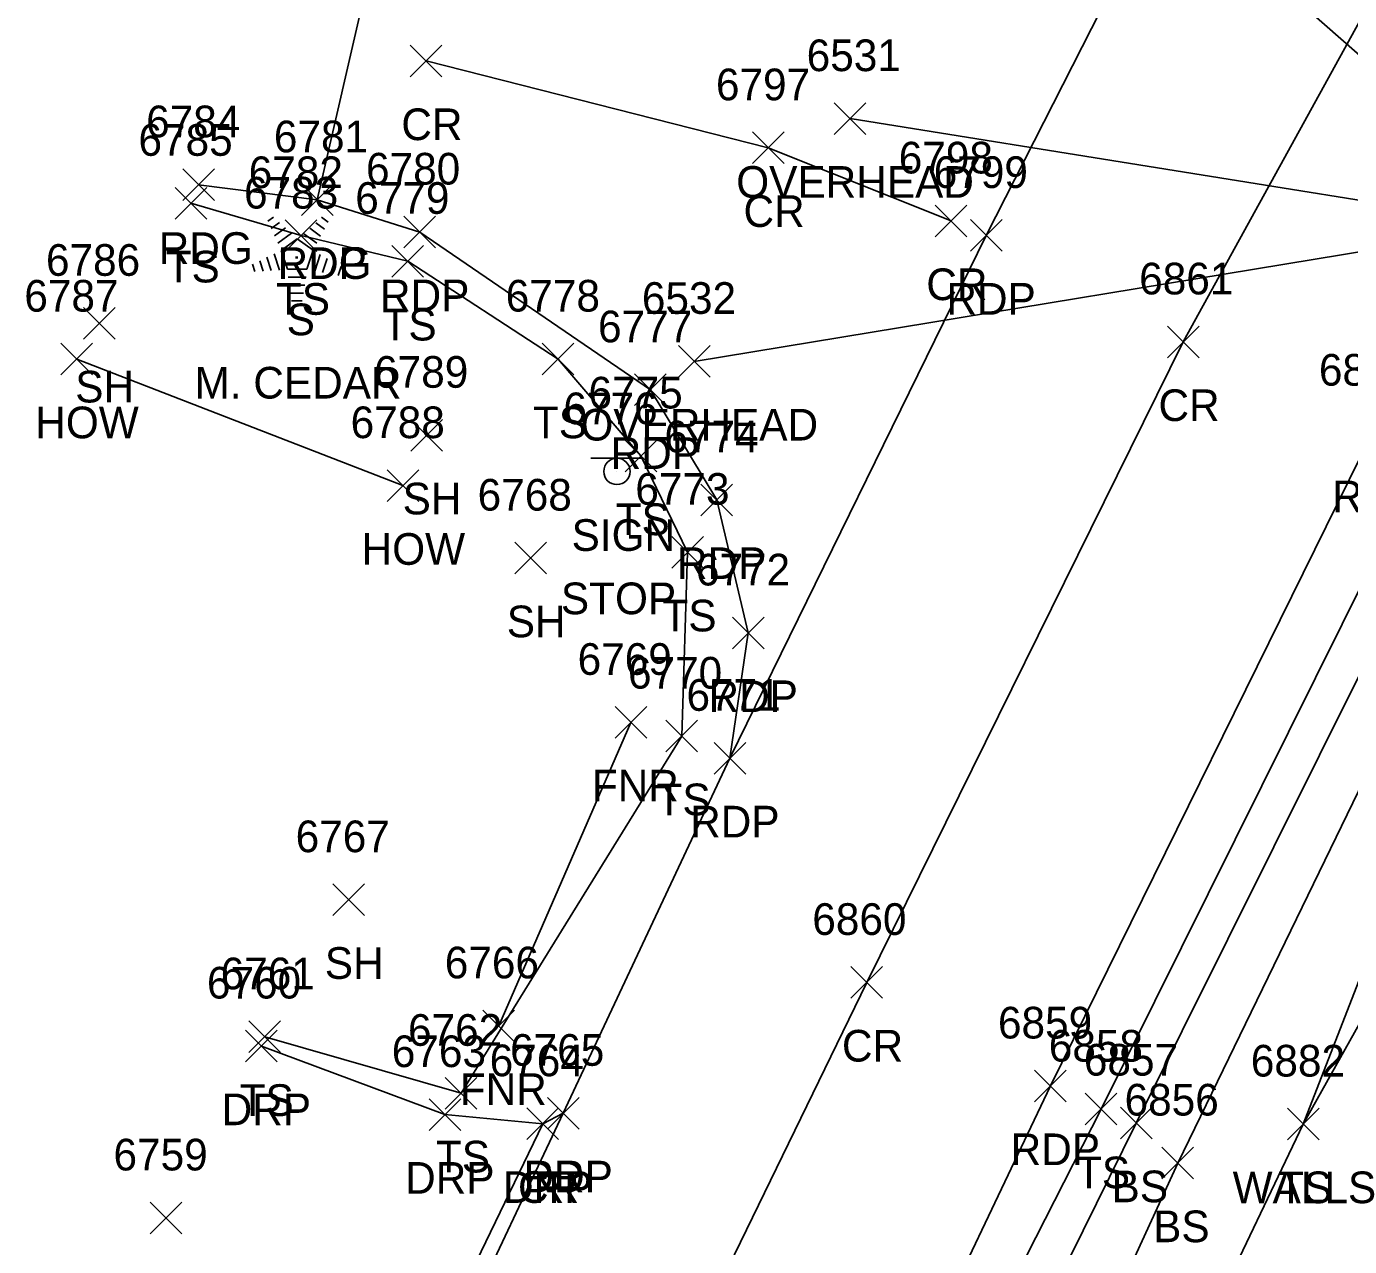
# Model space of a CAD drawing. Extents: x 1611797 to 1633212, y 298978 to 305475.
# Drawn here: x 1623707.5 to 1623791, y 303824.4 to 303901.4 of the extents above; entities that cross this region are included whole.
import ezdxf

# ---------------------------------------------------------------- set-up
doc = ezdxf.new("R2010")
doc.units = 0
for name, color, linetype in [('L_A', 7, 'Continuous'), ('L_C', 7, 'Continuous'), ('L_I', 7, 'Continuous'), ('L_TIC', 7, 'Continuous'), ('LBC', 7, 'Continuous'), ('LELB', 7, 'Continuous'), ('LFNC', 7, 'Continuous'), ('LTC', 7, 'Continuous'), ('LWS', 7, 'Continuous'), ('P_A', 7, 'Continuous'), ('P_I', 7, 'Continuous'), ('P_TIC', 7, 'Continuous'), ('PET', 7, 'Continuous'), ('PEU', 7, 'Continuous'), ('PRC', 7, 'Continuous'), ('R_A', 7, 'Continuous'), ('R_I', 7, 'Continuous'), ('R_TIC', 7, 'Continuous'), ('RDP', 7, 'Continuous'), ('S_A', 7, 'Continuous'), ('S_C', 7, 'Continuous'), ('S_I', 7, 'Continuous'), ('SSGN', 7, 'Continuous'), ('U_A', 7, 'Continuous'), ('U_I', 7, 'Continuous'), ('U_TIC', 7, 'Continuous'), ('UCO', 7, 'Continuous')]:
    doc.layers.add(name, color=color, linetype=linetype)

msp = doc.modelspace()

# ---------------------------------------------------------------- linework, layer by layer
at = {"layer": 'L_TIC'}
for points in [[(1623716.835, 303889.267), (1623718.835, 303891.267)], [(1623718.835, 303889.267), (1623716.835, 303891.267)], [(1623723.797, 303887.225), (1623725.797, 303889.225)], [(1623725.797, 303887.225), (1623723.797, 303889.225)], [(1623730.532, 303885.601), (1623732.532, 303887.601)], [(1623732.532, 303885.601), (1623730.532, 303887.601)], [(1623711.047, 303881.686), (1623713.047, 303883.686)], [(1623713.047, 303881.686), (1623711.047, 303883.686)], [(1623709.626, 303879.424), (1623711.626, 303881.424)], [(1623711.626, 303879.424), (1623709.626, 303881.424)], [(1623740.028, 303879.427), (1623742.028, 303881.427)], [(1623742.028, 303879.427), (1623740.028, 303881.427)], [(1623731.723, 303874.616), (1623733.723, 303876.616)], [(1623733.723, 303874.616), (1623731.723, 303876.616)], [(1623745.255, 303873.306), (1623747.255, 303875.306)], [(1623747.255, 303873.306), (1623745.255, 303875.306)], [(1623730.232, 303871.432), (1623732.232, 303873.432)], [(1623732.232, 303871.432), (1623730.232, 303873.432)], [(1623748.21, 303867.225), (1623750.21, 303869.225)], [(1623750.21, 303867.225), (1623748.21, 303869.225)], [(1623738.299, 303866.855), (1623740.299, 303868.855)], [(1623740.299, 303866.855), (1623738.299, 303868.855)], [(1623744.623, 303856.481), (1623746.623, 303858.481)], [(1623746.623, 303856.481), (1623744.623, 303858.481)], [(1623747.835, 303855.612), (1623749.835, 303857.612)], [(1623749.835, 303855.612), (1623747.835, 303857.612)], [(1623726.808, 303845.278), (1623728.808, 303847.278)], [(1623728.808, 303845.278), (1623726.808, 303847.278)], [(1623736.282, 303837.31), (1623738.282, 303839.31)], [(1623738.282, 303837.31), (1623736.282, 303839.31)], [(1623721.507, 303836.619), (1623723.507, 303838.619)], [(1623723.507, 303836.619), (1623721.507, 303838.619)], [(1623733.903, 303833.049), (1623735.903, 303835.049)], [(1623735.903, 303833.049), (1623733.903, 303835.049)], [(1623774.323, 303832.05), (1623776.323, 303834.05)], [(1623776.323, 303832.05), (1623774.323, 303834.05)], [(1623776.537, 303831.167), (1623778.537, 303833.167)], [(1623778.537, 303831.167), (1623776.537, 303833.167)], [(1623787.081, 303831.108), (1623789.081, 303833.108)], [(1623789.081, 303831.108), (1623787.081, 303833.108)], [(1623787.081, 303831.108), (1623789.081, 303833.108)], [(1623789.081, 303831.108), (1623787.081, 303833.108)], [(1623779.164, 303828.644), (1623781.164, 303830.644)], [(1623781.164, 303828.644), (1623779.164, 303830.644)], [(1623715.265, 303825.177), (1623717.265, 303827.177)], [(1623717.265, 303825.177), (1623715.265, 303827.177)]]:
    msp.add_lwpolyline(points, dxfattribs=at)
at = {"layer": 'LBC'}
msp.add_lwpolyline([(1623710.626, 303880.424), (1623731.232, 303872.432)], dxfattribs=at)
at = {"layer": 'LELB'}
for points in [[(1623740.225, 303740.541), (1623735.951, 303738.125), (1623733.037, 303738.734), (1623730.262, 303741.258), (1623736.656, 303755.299), (1623756.468, 303795.981), (1623775.323, 303833.05), (1623795.608, 303873.889), (1623811.071, 303903.298), (1623831.074, 303937.585), (1623850.599, 303969.467), (1623881.403, 304014.805), (1623901.236, 304044.345), (1623930.004, 304082.678), (1623952.947, 304110.392), (1623992.546, 304153.195), (1624020.806, 304180.672), (1624058.376, 304214.54), (1624070.129, 304221.505)], [(1623733.783, 303740.474), (1623738.512, 303754.96), (1623759.116, 303794.851), (1623777.537, 303832.167), (1623797.797, 303872.856), (1623812.764, 303901.962), (1623832.534, 303936.612), (1623852.452, 303968.825), (1623883.015, 304013.701), (1623903.003, 304043.136), (1623931.545, 304080.804), (1623954.138, 304109.339), (1623993.436, 304152.201), (1624022.26, 304179.451), (1624060.691, 304212.269), (1624070.131, 304220.566)], [(1623733.783, 303740.474), (1623735.413, 303740.123), (1623741.312, 303753.521), (1623763.421, 303793.199), (1623780.164, 303829.644), (1623800.507, 303871.512), (1623815.191, 303900), (1623834.998, 303935.417), (1623854.962, 303967.294), (1623885.084, 304011.891), (1623905.915, 304041.317), (1623933.42, 304079.653), (1623956.306, 304107.737), (1623995.391, 304150.941), (1624023.82, 304177.464), (1624061.85, 304211.184), (1624071.012, 304219.632), (1624070.131, 304220.566)], [(1623817.201, 303897.717), (1623807.112, 303873.349), (1623795.858, 303852.084), (1623788.081, 303832.108), (1623776.413, 303807.667), (1623761.797, 303779.724), (1623754.865, 303764.432)], [(1623722.507, 303837.619), (1623734.903, 303834.049), (1623748.835, 303856.612), (1623749.21, 303868.225), (1623746.255, 303874.306), (1623741.028, 303880.427), (1623731.532, 303886.601), (1623724.797, 303888.225), (1623717.835, 303890.267)]]:
    msp.add_lwpolyline(points, dxfattribs=at)
at = {"layer": 'LFNC'}
msp.add_lwpolyline([(1623737.282, 303838.31), (1623745.623, 303857.481)], dxfattribs=at)
at = {"layer": 'LTC'}
for p, q in [((1623722.695, 303889.142), (1623723.05, 303889.399)), ((1623722.905, 303888.676), (1623723.434, 303889.06)), ((1623726.093, 303889.382), (1623726.513, 303889.077)), ((1623723.114, 303888.21), (1623723.818, 303888.722)), ((1623723.324, 303887.744), (1623724.202, 303888.382)), ((1623724.98, 303888.337), (1623725.79, 303887.748)), ((1623725.351, 303888.685), (1623726.03, 303888.192)), ((1623725.722, 303889.034), (1623726.272, 303888.634)), ((1623723.548, 303887.289), (1623724.56, 303888.024)), ((1623724.56, 303888.024), (1623725.557, 303887.299)), ((1623722.183, 303886.637), (1623722.395, 303885.986)), ((1623722.638, 303886.854), (1623722.91, 303886.019)), ((1623723.094, 303887.07), (1623723.425, 303886.051)), ((1623723.548, 303887.289), (1623723.935, 303886.096)), ((1623725.557, 303887.299), (1623725.166, 303886.096)), ((1623725.995, 303887.028), (1623725.657, 303885.989)), ((1623726.439, 303886.778), (1623726.152, 303885.893)), ((1623721.728, 303886.421), (1623721.88, 303885.953)), ((1623725.166, 303886.096), (1623723.935, 303886.096)), ((1623726.884, 303886.528), (1623726.647, 303885.798)), ((1623727.328, 303886.277), (1623727.141, 303885.703)), ((1623725.128, 303885.596), (1623723.983, 303885.596)), ((1623725.044, 303885.096), (1623724.055, 303885.096)), ((1623724.96, 303884.596), (1623724.128, 303884.596)), ((1623724.876, 303884.096), (1623724.201, 303884.096))]:
    msp.add_line(p, q, dxfattribs=at)
at = {"layer": 'LWS'}
msp.add_lwpolyline([(1623813.964, 303883.241), (1623809.079, 303872.42), (1623798.29, 303850.327), (1623788.081, 303832.108)], dxfattribs=at)
at = {"layer": 'P_TIC'}
for points in [[(1623731.695, 303898.257), (1623733.695, 303900.257)], [(1623733.695, 303898.257), (1623731.695, 303900.257)], [(1623753.303, 303892.773), (1623755.303, 303894.773)], [(1623755.303, 303892.773), (1623753.303, 303894.773)], [(1623717.319, 303890.437), (1623719.319, 303892.437)], [(1623719.319, 303890.437), (1623717.319, 303892.437)], [(1623724.82, 303889.486), (1623726.82, 303891.486)], [(1623726.82, 303889.486), (1623724.82, 303891.486)], [(1623724.82, 303889.486), (1623726.82, 303891.486)], [(1623726.82, 303889.486), (1623724.82, 303891.486)], [(1623764.847, 303888.151), (1623766.847, 303890.151)], [(1623766.847, 303888.151), (1623764.847, 303890.151)], [(1623731.293, 303887.45), (1623733.293, 303889.45)], [(1623733.293, 303887.45), (1623731.293, 303889.45)], [(1623767.062, 303887.233), (1623769.062, 303889.233)], [(1623769.062, 303887.233), (1623767.062, 303889.233)], [(1623779.51, 303880.512), (1623781.51, 303882.512)], [(1623781.51, 303880.512), (1623779.51, 303882.512)], [(1623745.856, 303877.485), (1623747.856, 303879.485)], [(1623747.856, 303877.485), (1623745.856, 303879.485)], [(1623750.046, 303870.534), (1623752.046, 303872.534)], [(1623752.046, 303870.534), (1623750.046, 303872.534)], [(1623752.036, 303862.127), (1623754.036, 303864.127)], [(1623754.036, 303862.127), (1623752.036, 303864.127)], [(1623750.878, 303854.209), (1623752.878, 303856.209)], [(1623752.878, 303854.209), (1623750.878, 303856.209)], [(1623750.878, 303854.209), (1623752.878, 303856.209)], [(1623752.878, 303854.209), (1623750.878, 303856.209)], [(1623759.521, 303840.053), (1623761.521, 303842.053)], [(1623761.521, 303840.053), (1623759.521, 303842.053)], [(1623771.12, 303833.511), (1623773.12, 303835.511)], [(1623773.12, 303833.511), (1623771.12, 303835.511)], [(1623739.061, 303831.127), (1623741.061, 303833.127)], [(1623741.061, 303831.127), (1623739.061, 303833.127)], [(1623740.35, 303831.788), (1623742.35, 303833.788)], [(1623742.35, 303831.788), (1623740.35, 303833.788)]]:
    msp.add_lwpolyline(points, dxfattribs=at)
at = {"layer": 'PET'}
for points in [[(1623734.719, 303818.724), (1623741.35, 303832.788), (1623751.878, 303855.209), (1623768.062, 303888.233), (1623783.81, 303919.212), (1623803.8, 303953.167), (1623823.4, 303986.783), (1623844.633, 304021.43), (1623861.976, 304047.294), (1623874.412, 304064.9), (1623903.884, 304103.573), (1623926.419, 304130.915), (1623968.838, 304177.257), (1623998.658, 304205.492), (1624036.822, 304239.766), (1624084.708, 304279.03), (1624112.555, 304299.923), (1624120.232, 304305.609), (1624165.064, 304338.25), (1624214.602, 304372.952), (1624258.685, 304401.168)], [(1623753.982, 303796.369), (1623772.12, 303834.511), (1623792.428, 303875.748), (1623808.263, 303904.51), (1623828.441, 303938.404), (1623847.988, 303970.884), (1623878.604, 304016.889), (1623898.4, 304046.123), (1623927.583, 304084.754), (1623950.313, 304112.674), (1623990.119, 304155.593), (1624018.082, 304183.314), (1624056.516, 304216.577), (1624078.27, 304234.862), (1624102.627, 304254.079), (1624138.528, 304281.619), (1624179.358, 304312.243), (1624229.964, 304347.617)], [(1623751.878, 303855.209), (1623753.036, 303863.127), (1623751.046, 303871.534), (1623746.856, 303878.485), (1623732.293, 303888.45), (1623725.82, 303890.486), (1623730.096, 303909.052), (1623759.802, 303907.62), (1623772.95, 303912.26), (1623779.689, 303914.848), (1623783.81, 303919.212)]]:
    msp.add_lwpolyline(points, dxfattribs=at)
at = {"layer": 'PEU'}
msp.add_lwpolyline([(1623725.82, 303890.486), (1623718.319, 303891.437)], dxfattribs=at)
at = {"layer": 'PRC'}
for points in [[(1623741.547, 303802.021), (1623760.521, 303841.053), (1623780.51, 303881.512), (1623815.973, 303945.984), (1623835.49, 303978.526), (1623866.254, 304025.483), (1623886.619, 304054.993), (1623916.183, 304093.557), (1623939.039, 304122.753), (1623980.267, 304165.876), (1624008.936, 304194.694), (1624046.781, 304227.746), (1624094.29, 304266.192), (1624129.155, 304293.392), (1624172.24, 304325.394), (1624222.293, 304360.152)], [(1623732.695, 303899.257), (1623754.303, 303893.773), (1623765.847, 303889.151)], [(1623716.028, 303782.823), (1623723.552, 303799.045), (1623733.778, 303819.093), (1623740.061, 303832.127)]]:
    msp.add_lwpolyline(points, dxfattribs=at)
at = {"layer": 'R_TIC'}
for points in [[(1623721.292, 303836.035), (1623723.292, 303838.035)], [(1623723.292, 303836.035), (1623721.292, 303838.035)], [(1623732.88, 303831.705), (1623734.88, 303833.705)], [(1623734.88, 303831.705), (1623732.88, 303833.705)], [(1623739.061, 303831.127), (1623741.061, 303833.127)], [(1623741.061, 303831.127), (1623739.061, 303833.127)], [(1623740.35, 303831.788), (1623742.35, 303833.788)], [(1623742.35, 303831.788), (1623740.35, 303833.788)]]:
    msp.add_lwpolyline(points, dxfattribs=at)
at = {"layer": 'RDP'}
msp.add_lwpolyline([(1623722.292, 303837.035), (1623733.88, 303832.705), (1623740.061, 303832.127), (1623741.35, 303832.788)], dxfattribs=at)
at = {"layer": 'SSGN'}
for p, q in [((1623743.096, 303874.165), (1623746.43, 303874.165)), ((1623744.743, 303873.331), (1623744.743, 303873.331))]:
    msp.add_line(p, q, dxfattribs=at)
msp.add_circle((1623744.743, 303873.331), 0.833, dxfattribs=at)
at = {"layer": 'U_TIC'}
for points in [[(1623758.465, 303894.614), (1623760.465, 303896.614)], [(1623760.465, 303894.614), (1623758.465, 303896.614)], [(1623748.626, 303879.283), (1623750.626, 303881.283)], [(1623750.626, 303879.283), (1623748.626, 303881.283)]]:
    msp.add_lwpolyline(points, dxfattribs=at)
at = {"layer": 'UCO'}
for points in [[(1623777.931, 303911.669), (1623800.759, 303891.612)], [(1623799.337, 303889.216), (1623759.465, 303895.614)], [(1623749.626, 303880.283), (1623799.946, 303888.569)]]:
    msp.add_lwpolyline(points, dxfattribs=at)

# ---------------------------------------------------------------- texts
at = {"layer": 'L_A'}
for s, p in [('TS', (1623716.245, 303885.267)), ('TS', (1623723.207, 303883.225)), ('S', (1623723.886, 303881.933)), ('TS', (1623729.941, 303881.601)), ('SH', (1623710.535, 303877.686)), ('HOW', (1623708.011, 303875.424)), ('TS', (1623739.437, 303875.427)), ('SH', (1623731.211, 303870.616)), ('TS', (1623744.664, 303869.306)), ('HOW', (1623728.618, 303867.432)), ('SH', (1623737.787, 303862.855)), ('TS', (1623747.619, 303863.225)), ('FNR', (1623743.158, 303852.481)), ('TS', (1623747.244, 303851.612)), ('SH', (1623726.296, 303841.278)), ('FNR', (1623734.817, 303833.31)), ('TS', (1623720.916, 303832.619)), ('TS', (1623733.312, 303829.049)), ('TS', (1623773.733, 303828.05)), ('BS', (1623775.978, 303827.167)), ('WALLS', (1623783.624, 303827.108)), ('TS', (1623786.49, 303827.108)), ('BS', (1623778.605, 303824.644))]:
    msp.add_text(s, height=2, dxfattribs=at).set_placement(p)
at = {"layer": 'L_C'}
msp.add_text('M. CEDAR', height=2, dxfattribs=at).set_placement((1623718.067, 303877.933))
at = {"layer": 'L_I'}
for s, p in [('6785', (1623714.528, 303893.267)), ('6782', (1623721.49, 303891.225)), ('6783', (1623721.193, 303889.933)), ('6779', (1623728.217, 303889.601)), ('6786', (1623708.685, 303885.686)), ('6787', (1623707.319, 303883.424)), ('6778', (1623737.721, 303883.427)), ('6789', (1623729.408, 303878.616)), ('6775', (1623742.948, 303877.306)), ('6788', (1623727.925, 303875.432)), ('6773', (1623745.903, 303871.225)), ('6768', (1623735.945, 303870.855)), ('6769', (1623742.261, 303860.481)), ('6770', (1623745.441, 303859.612)), ('6767', (1623724.454, 303849.278)), ('6766', (1623733.872, 303841.31)), ('6761', (1623719.719, 303840.619)), ('6762', (1623731.549, 303837.049)), ('6858', (1623772.016, 303836.05)), ('6857', (1623774.23, 303835.167)), ('6882', (1623784.774, 303835.108)), ('6882', (1623784.774, 303835.108)), ('6856', (1623776.802, 303832.644)), ('6759', (1623712.95, 303829.177))]:
    msp.add_text(s, height=2, dxfattribs=at).set_placement(p)
at = {"layer": 'LTC'}
msp.add_text('.', height=1.037, rotation=270, dxfattribs=at).set_placement((1623724.443, 303887.037))
at = {"layer": 'P_A'}
for s, p in [('CR', (1623731.128, 303894.257)), ('CR', (1623752.736, 303888.773)), ('RDG', (1623715.807, 303886.437)), ('RDG', (1623723.308, 303885.486)), ('RDP', (1623723.308, 303885.486)), ('CR', (1623764.28, 303884.151)), ('RDP', (1623729.781, 303883.45)), ('RDP', (1623765.55, 303883.233)), ('CR', (1623778.943, 303876.512)), ('RDP', (1623744.344, 303873.485)), ('RDP', (1623789.916, 303870.748)), ('RDP', (1623748.535, 303866.534)), ('RDP', (1623750.524, 303858.127)), ('RDP', (1623749.366, 303850.209)), ('RDP', (1623749.366, 303850.209)), ('CR', (1623758.954, 303836.053)), ('RDP', (1623769.608, 303829.511)), ('RDP', (1623738.839, 303827.788)), ('CR', (1623738.494, 303827.127))]:
    msp.add_text(s, height=2, dxfattribs=at).set_placement(p)
at = {"layer": 'P_I'}
for s, p in [('6797', (1623750.996, 303896.773)), ('6784', (1623715.012, 303894.437)), ('6781', (1623723.079, 303893.486)), ('6781', (1623723.079, 303893.486)), ('6798', (1623762.54, 303892.151)), ('6780', (1623728.899, 303891.45)), ('6799', (1623764.747, 303891.233)), ('6861', (1623777.723, 303884.512)), ('6777', (1623743.549, 303881.485)), ('6862', (1623789.074, 303878.748)), ('6774', (1623747.739, 303874.534)), ('6772', (1623749.729, 303866.127)), ('6771', (1623749.137, 303858.209)), ('6771', (1623749.137, 303858.209)), ('6860', (1623757.08, 303844.053)), ('6859', (1623768.805, 303837.511)), ('6765', (1623737.996, 303835.788)), ('6764', (1623736.707, 303835.127))]:
    msp.add_text(s, height=2, dxfattribs=at).set_placement(p)
at = {"layer": 'R_A'}
for p in [(1623719.78, 303832.035), (1623738.839, 303827.788), (1623731.368, 303827.705), (1623737.549, 303827.127)]:
    msp.add_text('DRP', height=2, dxfattribs=at).set_placement(p)
at = {"layer": 'R_I'}
for s, p in [('6760', (1623718.851, 303840.035)), ('6763', (1623730.526, 303835.705)), ('6765', (1623737.996, 303835.788)), ('6764', (1623736.707, 303835.127))]:
    msp.add_text(s, height=2, dxfattribs=at).set_placement(p)
at = {"layer": 'S_A'}
msp.add_text('SIGN', height=2, dxfattribs=at).set_placement((1623741.881, 303868.311))
at = {"layer": 'S_C'}
msp.add_text('STOP', height=2, dxfattribs=at).set_placement((1623741.204, 303864.311))
at = {"layer": 'S_I'}
msp.add_text('6776', height=2, dxfattribs=at).set_placement((1623741.362, 303876.311))
at = {"layer": 'U_A'}
for p in [(1623752.277, 303890.614), (1623742.437, 303875.283)]:
    msp.add_text('OVERHEAD', height=2, dxfattribs=at).set_placement(p)
at = {"layer": 'U_I'}
for s, p in [('6531', (1623756.725, 303898.614)), ('6532', (1623746.319, 303883.283))]:
    msp.add_text(s, height=2, dxfattribs=at).set_placement(p)

doc.saveas('drawing.dxf')
